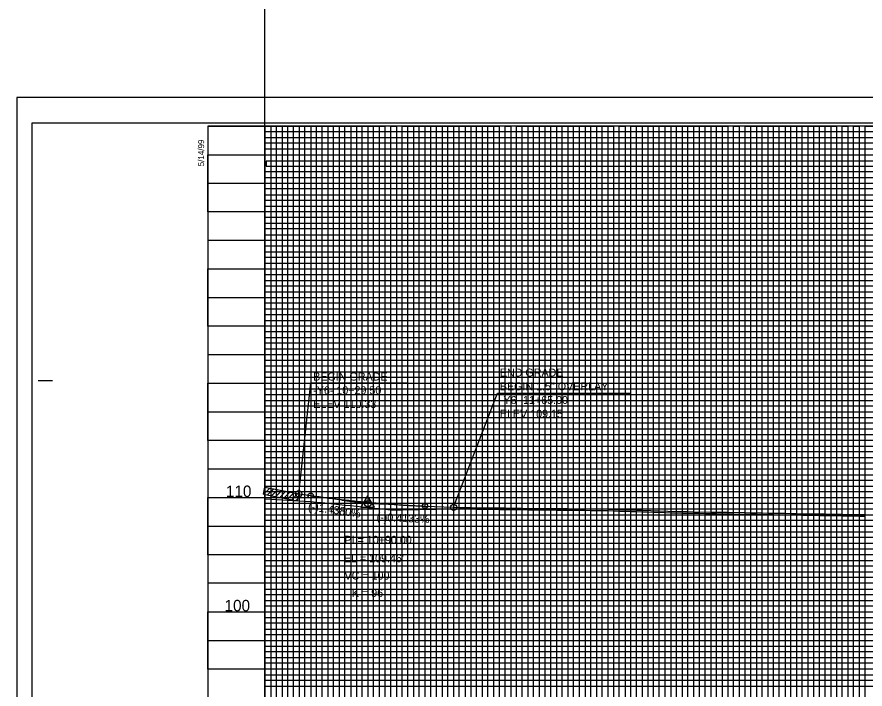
# Model space of a CAD drawing. Extents: x 2345490 to 2445302, y 465165 to 573888.
# Drawn here: x 2381550 to 2382292, y 549508 to 550096 of the extents above; entities that cross this region are included whole.
import ezdxf

# ---------------------------------------------------------------- set-up
doc = ezdxf.new("R2010")
doc.units = 0
for name, color, linetype in [('Old_Level_1', 7, 'Continuous'), ('Old_Level_18', 7, 'Continuous'), ('Old_Level_2', 7, 'Continuous'), ('Old_Level_41', 7, 'Continuous'), ('Old_Level_42', 7, 'Continuous'), ('Old_Level_43', 7, 'Continuous'), ('Old_Level_50', 7, 'Continuous'), ('Old_Level_51', 7, 'Continuous'), ('Old_Level_62', 7, 'Continuous'), ('Old_Level_63', 7, 'Continuous')]:
    doc.layers.add(name, color=color, linetype=linetype)

msp = doc.modelspace()

# ---------------------------------------------------------------- linework, layer by layer
at = {"layer": 'Old_Level_1'}
for points in [[(2381766.79895, 549674.22275), (2381771.79895, 549673.957), (2381776.79895, 549673.691), (2381781.79895, 549673.42525), (2381786.79895, 549673.14175), (2381791.79895, 549672.84075), (2381796.79895, 549672.53975), (2381801.79895, 549672.23875), (2381806.79895, 549671.93775), (2381811.79895, 549671.418), (2381816.79895, 549670.92675), (2381821.79895, 549670.40925), (2381826.79895, 549669.89175), (2381831.79895, 549669.3745), (2381836.79895, 549668.857), (2381841.79895, 549668.378), (2381846.79895, 549667.7705), (2381851.79895, 549667.25725), (2381856.79895, 549666.74425), (2381861.79895, 549666.231), (2381866.79895, 549665.718), (2381871.79895, 549665.16), (2381876.79895, 549664.64975), (2381881.79895, 549664.60125), (2381886.79895, 549664.707), (2381891.79895, 549664.813), (2381896.79895, 549664.919), (2381901.79895, 549665.025), (2381906.79895, 549665.09175), (2381911.79895, 549665.17575), (2381916.79895, 549665.28425), (2381921.79895, 549665.39275), (2381926.79895, 549665.50125), (2381931.79895, 549665.5895), (2381936.79895, 549665.52075), (2381941.79895, 549665.44975), (2381946.79895, 549665.379), (2381951.79895, 549665.308), (2381956.79895, 549665.237), (2381961.79895, 549665.20075), (2381966.79895, 549665.12925), (2381971.79895, 549665.058), (2381976.79895, 549664.9865), (2381981.79895, 549664.915), (2381986.79895, 549664.84375), (2381991.79895, 549664.798), (2381996.79895, 549664.72625), (2382001.79895, 549664.6545), (2382006.79895, 549664.606), (2382011.79895, 549664.55925), (2382016.79895, 549664.51225), (2382021.79895, 549664.4655), (2382026.79895, 549664.4185), (2382031.79895, 549664.36625), (2382036.79895, 549664.315), (2382041.79895, 549664.26825), (2382046.79895, 549664.2215), (2382051.79895, 549664.17475), (2382056.79895, 549664.128), (2382061.79895, 549664.07525), (2382066.79895, 549663.93475), (2382071.79895, 549663.7725), (2382076.79895, 549663.6105), (2382081.79895, 549663.44825), (2382086.79895, 549663.28625), (2382091.79895, 549663.124), (2382096.79895, 549662.96925), (2382101.79895, 549662.807), (2382106.79895, 549662.64475), (2382111.79895, 549662.4825), (2382116.79895, 549662.32025), (2382121.79895, 549662.158), (2382126.79895, 549661.99575), (2382131.79895, 549661.84925), (2382136.79895, 549661.762), (2382141.79895, 549661.675), (2382146.79895, 549661.58775), (2382151.79895, 549661.5005), (2382156.79895, 549661.41325), (2382161.79895, 549661.34), (2382166.79895, 549661.25225), (2382171.79895, 549661.16475), (2382176.79895, 549661.07725), (2382181.79895, 549660.98975), (2382186.79895, 549660.902), (2382191.79895, 549660.82825), (2382196.79895, 549660.74025), (2382201.79895, 549660.65475), (2382206.79895, 549660.5715), (2382211.79895, 549660.48825), (2382216.79895, 549660.405), (2382221.79895, 549660.3215), (2382226.79895, 549660.23825), (2382231.79895, 549660.153), (2382236.79895, 549660.07), (2382241.79895, 549659.987), (2382246.79895, 549659.904), (2382251.79895, 549659.821), (2382256.79895, 549659.73425), (2382261.79895, 549659.649), (2382266.79895, 549659.5635)], [(2382266.79895, 549659.5635), (2382271.79895, 549659.47825), (2382276.79895, 549659.393), (2382281.79895, 549659.3075), (2382286.79895, 549659.22225), (2382291.79895, 549659.1365)]]:
    msp.add_lwpolyline(points, dxfattribs=at)
at = {"layer": 'Old_Level_18'}
msp.add_lwpolyline([(2383216.79875, 550000.3665), (2381716.79875, 550000.3665), (2381716.79875, 548950.3665), (2383216.79875, 548950.3665)], close=True, dxfattribs=at)
at = {"layer": 'Old_Level_2'}
for p, q in [((2381796.299, 549678.66625), (2381806.9045, 549775.70624)), ((2381806.9045, 549775.70624), (2381892.16851, 549775.70624)), ((2381931.79925, 549666.8895), (2381970.21227, 549766.80499)), ((2381970.21227, 549766.80499), (2382087.02181, 549766.80499)), ((2381765.56275, 549678.3845), (2381766.799, 549684.56625)), ((2381765.56275, 549678.3845), (2381770.92025, 549683.742)), ((2381766.62325, 549683.68775), (2381767.38475, 549684.449)), ((2381766.799, 549684.56625), (2381796.299, 549678.66625)), ((2381769.09825, 549677.6775), (2381774.45575, 549683.035)), ((2381772.63375, 549676.97025), (2381777.99125, 549682.32775)), ((2381776.16925, 549676.26325), (2381781.52675, 549681.62075)), ((2381765.56275, 549678.3845), (2381795.06275, 549672.4845)), ((2381765.56275, 549678.3845), (2381765.56275, 549678.3845)), ((2381779.705, 549675.556), (2381785.0625, 549680.9135)), ((2381783.2405, 549674.849), (2381788.598, 549680.2065)), ((2381786.776, 549674.14175), (2381792.1335, 549679.49925)), ((2381790.3115, 549673.43475), (2381795.669, 549678.79225)), ((2381793.847, 549672.72775), (2381795.4275, 549674.308)), ((2381796.299, 549678.66625), (2381795.06275, 549672.4845)), ((2381796.299, 549678.66625), (2381806.799, 549677.1565)), ((2381834.04575, 549673.23825), (2381854.077, 549670.3575)), ((2381882.582, 549668.9005), (2381859.54675, 549669.8525)), ((2381906.799, 549667.89975), (2381931.799, 549666.8665))]:
    msp.add_line(p, q, dxfattribs=at)
msp.add_lwpolyline([(2381850.74175, 549666.846), (2381862.48425, 549666.846), (2381856.61325, 549676.97175)], close=True, dxfattribs=at)
for points in [[(2381931.79932, 549666.88962), (2381936.81712, 549666.82062), (2381941.81738, 549666.74962), (2381946.81738, 549666.67887), (2381956.81289, 549666.53693), (2381961.81296, 549666.50068), (2381966.81751, 549666.42912), (2381971.81751, 549666.35787), (2381976.81752, 549666.28637), (2381986.81418, 549666.14367), (2381991.81422, 549666.09791), (2382001.81458, 549665.95441), (2382006.81133, 549665.90594), (2382011.81114, 549665.85919), (2382016.81114, 549665.81219), (2382021.81114, 549665.76544), (2382026.81185, 549665.71844), (2382031.8124, 549665.66618), (2382036.81169, 549665.61494), (2382056.81188, 549665.42794), (2382061.82407, 549665.37506), (2382066.83829, 549665.23416), (2382071.84108, 549665.07182), (2382076.84108, 549664.90982), (2382081.84108, 549664.74757), (2382086.84108, 549664.58557), (2382091.84014, 549664.42335), (2382096.84014, 549664.2686), (2382126.83907, 549663.29513), (2382131.82933, 549663.14892), (2382136.8216, 549663.0618), (2382141.8216, 549662.9748), (2382156.81981, 549662.71308), (2382161.81988, 549662.63983), (2382166.82173, 549662.55205), (2382171.82171, 549662.46455), (2382186.81992, 549662.20183), (2382191.81997, 549662.12808), (2382196.8215, 549662.04005), (2382201.82088, 549661.95456), (2382206.8206, 549661.87132), (2382221.8206, 549661.62132), (2382226.82085, 549661.53807), (2382231.82082, 549661.45282), (2382251.82101, 549661.12081), (2382256.82131, 549661.03406), (2382261.82114, 549660.94881), (2382266.82118, 549660.86331)], [(2382266.82111, 549660.86331), (2382271.82113, 549660.77806), (2382281.82113, 549660.60731), (2382286.82118, 549660.52206), (2382291.82144, 549660.43631)]]:
    msp.add_lwpolyline(points, dxfattribs=at)
for centre, radius in [((2381796.299, 549678.66625), 2.75), ((2381806.799, 549677.1565), 2.25), ((2381856.799, 549669.96625), 2.75), ((2381906.799, 549667.89975), 2.25), ((2381931.799, 549666.8665), 2.75)]:
    msp.add_circle(centre, radius, dxfattribs=at)
msp.add_spline([(2381806.799, 549677.1565), (2381808.799, 549676.871), (2381810.799, 549676.5895), (2381812.799, 549676.312), (2381814.799, 549676.03875), (2381816.799, 549675.76975), (2381818.799, 549675.5045), (2381820.799, 549675.24375), (2381822.799, 549674.98675), (2381824.799, 549674.734), (2381826.799, 549674.48525), (2381828.799, 549674.24075), (2381830.799, 549674.00025), (2381832.799, 549673.764), (2381834.799, 549673.53175), (2381836.799, 549673.3035), (2381838.799, 549673.0795), (2381840.799, 549672.8595), (2381842.799, 549672.6435), (2381844.799, 549672.43175), (2381846.799, 549672.22425), (2381848.799, 549672.0205), (2381850.799, 549671.821), (2381852.799, 549671.62575), (2381854.799, 549671.4345), (2381856.799, 549671.24725), (2381858.799, 549671.06425), (2381860.799, 549670.88525), (2381862.799, 549670.71025), (2381864.799, 549670.5395), (2381866.799, 549670.37275), (2381868.799, 549670.21025), (2381870.799, 549670.05175), (2381872.799, 549669.89725), (2381874.799, 549669.747), (2381876.799, 549669.60075), (2381878.799, 549669.45875), (2381880.799, 549669.32075), (2381882.799, 549669.18675), (2381884.799, 549669.057), (2381886.799, 549668.93125), (2381888.799, 549668.80975), (2381890.799, 549668.69225), (2381892.799, 549668.57875), (2381894.799, 549668.4695), (2381896.799, 549668.36425), (2381898.799, 549668.26325), (2381900.799, 549668.16625), (2381902.799, 549668.07325), (2381904.799, 549667.9845), (2381906.799, 549667.89975)], degree=3, dxfattribs=at)
at = {"layer": 'Old_Level_41'}
msp.add_line((2381568.29875, 549777.8665), (2381580.79875, 549777.8665), dxfattribs=at)
for points in [[(2381716.79875, 550000.3665), (2381766.79875, 550000.3665), (2381766.79875, 548975.3665), (2381816.79875, 548975.3665), (2381816.79875, 550000.3665), (2381866.79875, 550000.3665), (2381866.79875, 548975.3665), (2381916.79875, 548975.3665), (2381916.79875, 550000.3665), (2381966.79875, 550000.3665), (2381966.79875, 548975.3665), (2382016.79875, 548975.3665), (2382016.79875, 550000.3665), (2382066.79875, 550000.3665), (2382066.79875, 548975.3665), (2382116.79875, 548975.3665), (2382116.79875, 550000.3665), (2382166.79875, 550000.3665), (2382166.79875, 548975.3665), (2382216.79875, 548975.3665), (2382216.79875, 550000.3665), (2382266.79875, 550000.3665), (2382266.79875, 548975.3665), (2382316.79875, 548975.3665)], [(2381791.79875, 548975.3665), (2381791.79875, 550000.3665), (2381841.79875, 550000.3665), (2381841.79875, 548975.3665), (2381891.79875, 548975.3665), (2381891.79875, 550000.3665), (2381941.79875, 550000.3665), (2381941.79875, 548975.3665), (2381991.79875, 548975.3665), (2381991.79875, 550000.3665), (2382041.79875, 550000.3665), (2382041.79875, 548975.3665), (2382091.79875, 548975.3665), (2382091.79875, 550000.3665), (2382141.79875, 550000.3665), (2382141.79875, 548975.3665), (2382191.79875, 548975.3665), (2382191.79875, 550000.3665), (2382241.79875, 550000.3665), (2382241.79875, 548975.3665), (2382291.79875, 548975.3665), (2382291.79875, 550000.3665), (2382341.79875, 550000.3665)], [(2381716.79875, 549950.3665), (2383016.74875, 549950.3665)], [(2383016.74875, 549900.3665), (2381716.79875, 549900.3665), (2381716.79875, 549850.3165), (2383216.79875, 549850.3165)], [(2383216.79875, 549825.3665), (2381716.79875, 549825.3665), (2381716.79875, 549875.3665), (2383016.74875, 549875.3665)], [(2383216.79875, 549800.3665), (2381716.79875, 549800.3665), (2381716.79875, 549750.3665), (2383216.79875, 549750.3665)], [(2383216.79875, 549725.3665), (2381716.79875, 549725.3665), (2381716.79875, 549775.3665), (2383216.79875, 549775.3665)], [(2383216.79875, 549700.3665), (2381716.79875, 549700.3665), (2381716.79875, 549650.3665), (2383216.79875, 549650.3665)], [(2383216.79875, 549600.3665), (2381716.79875, 549600.3665), (2381716.79875, 549550.3665), (2383216.79875, 549550.3665)]]:
    msp.add_lwpolyline(points, dxfattribs=at)
at = {"layer": 'Old_Level_42'}
for points in [[(2383016.74875, 549925.3665), (2381716.89875, 549925.3665), (2381716.89875, 549975.3165), (2383016.74875, 549975.3165)], [(2383216.79875, 549625.3665), (2381716.79875, 549625.3665), (2381716.79875, 549675.3665), (2383216.79875, 549675.3665)], [(2383216.79875, 549525.3665), (2381716.79875, 549525.3665), (2381716.79875, 549575.3665), (2383216.79875, 549575.3665)]]:
    msp.add_lwpolyline(points, dxfattribs=at)
at = {"layer": 'Old_Level_43'}
for p, q in [((2383166.79875, 549820.3665), (2381766.79875, 549820.3665)), ((2381766.79875, 549820.3665), (2381766.79875, 549815.3665)), ((2381766.79875, 549815.3665), (2383166.79875, 549815.3665)), ((2383166.79875, 549795.3665), (2381766.79875, 549795.3665))]:
    msp.add_line(p, q, dxfattribs=at)
for points in [[(2381771.79875, 550000.3665), (2381776.79875, 550000.3665), (2381781.79875, 550000.3665), (2381786.79875, 550000.3665), (2381796.79875, 550000.3665), (2381763.74875, 550000.3665), (2381768.74875, 550000.3665), (2381726.79875, 550000.3665), (2381731.79875, 550000.3665), (2381736.79875, 550000.3665), (2381746.79875, 550000.3665), (2381751.79875, 550000.3665), (2381756.79875, 550000.3665), (2381761.79875, 550000.3665), (2381771.79875, 550000.3665), (2381771.79875, 548975.3665)], [(2381776.79875, 548975.3665), (2381776.79875, 550000.3665), (2381781.79875, 550000.3665), (2381781.79875, 548975.3665)], [(2381786.79875, 548975.3665), (2381786.79875, 550000.3665), (2381796.79875, 550000.3665), (2381796.79875, 548975.3665)], [(2381801.79875, 548975.3665), (2381801.79875, 550000.3665), (2381806.79875, 550000.3665), (2381806.79875, 548975.3665)], [(2381811.79875, 548975.3665), (2381811.79875, 550000.3665), (2381821.79875, 550000.3665), (2381821.79875, 548975.3665)], [(2381826.79875, 548975.3665), (2381826.79875, 550000.3665), (2381831.79875, 550000.3665), (2381831.79875, 548975.3665)], [(2381836.79875, 548975.3665), (2381836.79875, 550000.3665), (2381846.79875, 550000.3665), (2381846.79875, 548975.3665)], [(2381851.79875, 548975.3665), (2381851.79875, 550000.3665), (2381856.79875, 550000.3665), (2381856.79875, 548975.3665)], [(2381861.79875, 548975.3665), (2381861.79875, 550000.3665), (2381871.79875, 550000.3665), (2381871.79875, 548975.3665)], [(2381876.79875, 548975.3665), (2381876.79875, 550000.3665), (2381881.79875, 550000.3665), (2381881.79875, 548975.3665)], [(2381886.79875, 548975.3665), (2381886.79875, 550000.3665), (2381896.79875, 550000.3665), (2381896.79875, 548975.3665)], [(2381901.79875, 548975.3665), (2381901.79875, 550000.3665), (2381906.79875, 550000.3665), (2381906.79875, 548975.3665)], [(2381911.79875, 548975.3665), (2381911.79875, 550000.3665), (2381921.79875, 550000.3665), (2381921.79875, 548975.3665)], [(2381926.79875, 548975.3665), (2381926.79875, 550000.3665), (2381931.79875, 550000.3665), (2381931.79875, 548975.3665)], [(2381936.79875, 548975.3665), (2381936.79875, 550000.3665), (2381946.79875, 550000.3665), (2381946.79875, 548975.3665)], [(2381951.79875, 548975.3665), (2381951.79875, 550000.3665), (2381956.79875, 550000.3665), (2381956.79875, 548975.3665)], [(2381961.79875, 548975.3665), (2381961.79875, 550000.3665), (2381971.79875, 550000.3665), (2381971.79875, 548975.3665)], [(2381976.79875, 548975.3665), (2381976.79875, 550000.3665), (2381976.79875, 550000.3665), (2381981.79875, 550000.3665), (2381981.79875, 548975.3665)], [(2381986.79875, 548975.3665), (2381986.79875, 550000.3665), (2381996.79875, 550000.3665), (2381996.79875, 548975.3665)], [(2382001.79875, 548975.3665), (2382001.79875, 550000.3665), (2382006.79875, 550000.3665), (2382006.79875, 548975.3665)], [(2382011.79875, 548975.3665), (2382011.79875, 550000.3665), (2382021.79875, 550000.3665), (2382021.79875, 548975.3665)], [(2382026.79875, 548975.3665), (2382026.79875, 550000.3665), (2382031.79875, 550000.3665), (2382031.79875, 548975.3665)], [(2382036.79875, 548975.3665), (2382036.79875, 550000.3665), (2382046.79875, 550000.3665), (2382046.79875, 548975.3665)], [(2382051.79875, 548975.3665), (2382051.79875, 550000.3665), (2382056.79875, 550000.3665), (2382056.79875, 548975.3665)], [(2382061.79875, 548975.3665), (2382061.79875, 550000.3665), (2382071.79875, 550000.3665), (2382071.79875, 548975.3665)], [(2382076.79875, 548975.3665), (2382076.79875, 550000.3665), (2382081.79875, 550000.3665), (2382081.79875, 548975.3665)], [(2382086.79875, 548975.3665), (2382086.79875, 550000.3665), (2382096.79875, 550000.3665), (2382096.79875, 548975.3665)], [(2382101.79875, 550000.3665), (2382101.79875, 548975.3665), (2382106.79875, 548975.3665), (2382106.79875, 550000.3665)], [(2382111.79875, 548975.3665), (2382111.79875, 550000.3665), (2382121.79875, 550000.3665), (2382121.79875, 548975.3665)], [(2382126.79875, 548975.3665), (2382126.79875, 550000.3665), (2382131.79875, 550000.3665), (2382131.79875, 548975.3665)], [(2382136.79875, 548975.3665), (2382136.79875, 550000.3665), (2382146.79875, 550000.3665), (2382146.79875, 548975.3665)], [(2382151.79875, 548975.3665), (2382151.79875, 550000.3665), (2382156.79875, 550000.3665), (2382156.79875, 548975.3665)], [(2382161.79875, 548975.3665), (2382161.79875, 550000.3665), (2382171.79875, 550000.3665), (2382171.79875, 548975.3665)], [(2382176.79875, 548975.3665), (2382176.79875, 550000.3665), (2382181.79875, 550000.3665), (2382181.79875, 548975.3665)], [(2382186.79875, 548975.3665), (2382186.79875, 550000.3665), (2382196.79875, 550000.3665), (2382196.79875, 548975.3665)], [(2382201.79875, 548975.3665), (2382201.79875, 550000.3665), (2382206.79875, 550000.3665), (2382206.79875, 548975.3665)], [(2382211.79875, 548975.3665), (2382211.79875, 550000.3665), (2382221.79875, 550000.3665), (2382221.79875, 548975.3665)], [(2382226.79875, 548975.3665), (2382226.79875, 550000.3665), (2382231.79875, 550000.3665), (2382231.79875, 548975.3665)], [(2382236.79875, 548975.3665), (2382236.79875, 550000.3665), (2382246.79875, 550000.3665), (2382246.79875, 548975.3665)], [(2382251.79875, 550000.3665), (2382251.79875, 548975.3665), (2382256.79875, 548975.3665), (2382256.79875, 550000.3665), (2382261.79875, 550000.3665), (2382261.79875, 548975.3665), (2382271.79875, 548975.3665), (2382271.79875, 550000.3665), (2382276.79875, 550000.3665), (2382276.79875, 548975.3665), (2382281.79875, 548975.3665), (2382281.79875, 550000.3665), (2382286.79875, 550000.3665), (2382286.79875, 548975.3665)], [(2383016.74875, 549995.3665), (2381766.79875, 549995.3665), (2381766.79875, 549990.3665), (2383016.74875, 549990.3665)], [(2382101.79875, 549999.7665), (2382101.79875, 548975.3665), (2382106.79875, 548975.3665), (2382106.79875, 549999.7665)], [(2383016.74875, 549985.3665), (2381766.79875, 549985.3665), (2381766.79875, 549980.3665), (2383016.74875, 549980.3665)], [(2383016.74875, 549969.6165), (2381767.79875, 549969.6165), (2381767.79875, 549965.3665), (2383016.74875, 549965.3665)], [(2383016.74875, 549960.3665), (2381766.79875, 549960.3665), (2381766.79875, 549955.3665), (2383016.74875, 549955.3665)], [(2383016.74875, 549945.3665), (2381766.79875, 549945.3665), (2381766.79875, 549940.3665), (2383016.74875, 549940.3665)], [(2383016.74875, 549935.3665), (2381766.79875, 549935.3665), (2381766.79875, 549930.3665), (2383016.74875, 549930.3665)], [(2383016.74875, 549920.3665), (2381766.79875, 549920.3665), (2381766.79875, 549915.3665), (2383016.74875, 549915.3665)], [(2383016.74875, 549910.3665), (2381766.79875, 549910.3665), (2381766.79875, 549905.3665), (2383016.74875, 549905.3665)], [(2383016.74875, 549895.3665), (2381766.79875, 549895.3665), (2381766.79875, 549890.3665), (2383016.74875, 549890.3665)], [(2383016.74875, 549885.3665), (2381766.79875, 549885.3665), (2381766.79875, 549880.3665), (2383016.74875, 549880.3665)], [(2383016.74875, 549870.3665), (2381766.79875, 549870.3665), (2381766.79875, 549865.3665), (2383016.74875, 549865.3665)], [(2383166.79875, 549860.3665), (2381766.79875, 549860.3665), (2381766.79875, 549860.3665), (2381766.79875, 549840.3665), (2383166.79875, 549840.3665)], [(2381766.79875, 549855.3665), (2383166.79875, 549855.3665)], [(2383166.79875, 549845.3665), (2381766.79875, 549845.3665)], [(2383166.79875, 549835.3665), (2381766.79875, 549835.3665), (2381766.79875, 549830.3665), (2383166.79875, 549830.3665)], [(2383166.79875, 549810.3665), (2381766.79875, 549810.3665), (2381766.79875, 549805.3665), (2383166.79875, 549805.3665)], [(2383166.79875, 549790.3665), (2381766.79875, 549790.3665), (2381766.79875, 549785.3665), (2383166.79875, 549785.3665)], [(2383166.79875, 549780.3665), (2381766.79875, 549780.3665)], [(2381766.79875, 549770.3665), (2383166.79875, 549770.3665)], [(2383166.79875, 549765.3665), (2381766.79875, 549765.3665), (2381766.79875, 549760.3665), (2383166.79875, 549760.3665)], [(2383166.79875, 549755.3665), (2381766.79875, 549755.3665), (2381766.79875, 549745.3665), (2383166.79875, 549745.3665)], [(2383166.79875, 549740.3665), (2381766.79875, 549740.3665), (2381766.79875, 549735.3665), (2383166.79875, 549735.3665)], [(2383166.79875, 549730.3665), (2381766.79875, 549730.3665), (2381766.79875, 549720.3665), (2383166.79875, 549720.3665)], [(2383166.79875, 549715.3665), (2381766.79875, 549715.3665), (2381766.79875, 549710.3665), (2383166.79875, 549710.3665)], [(2383166.79875, 549705.3665), (2381766.79875, 549705.3665), (2381766.79875, 549695.3665), (2383166.79875, 549695.3665)], [(2383166.79875, 549690.3665), (2381766.79875, 549690.3665), (2381766.79875, 549685.3665), (2383166.79875, 549685.3665)], [(2383166.79875, 549680.3665), (2381766.79875, 549680.3665), (2381766.79875, 549670.3665), (2383166.79875, 549670.3665)], [(2383166.79875, 549665.3665), (2381766.79875, 549665.3665), (2381766.79875, 549660.3665), (2383166.79875, 549660.3665)], [(2383166.79875, 549655.3665), (2381766.79875, 549655.3665), (2381766.79875, 549645.3665), (2383166.79875, 549645.3665)], [(2383166.79875, 549640.3665), (2381766.79875, 549640.3665), (2381766.79875, 549635.3665), (2383166.79875, 549635.3665)], [(2383166.79875, 549630.3665), (2381766.79875, 549630.3665), (2381766.79875, 549620.3665), (2383166.79875, 549620.3665)], [(2383166.79875, 549615.3665), (2381766.79875, 549615.3665), (2381766.79875, 549610.3665), (2383166.79875, 549610.3665)], [(2383166.79875, 549605.3665), (2381766.79875, 549605.3665), (2381766.79875, 549595.3665), (2383166.79875, 549595.3665)], [(2383166.79875, 549590.3665), (2381766.79875, 549590.3665), (2381766.79875, 549585.3665), (2383166.79875, 549585.3665)], [(2383166.79875, 549580.3665), (2381766.79875, 549580.3665), (2381766.79875, 549570.3665), (2383166.79875, 549570.3665)], [(2383166.79875, 549565.3665), (2381766.79875, 549565.3665), (2381766.79875, 549560.3665), (2383166.79875, 549560.3665)], [(2383166.79875, 549555.3665), (2381766.79875, 549555.3665), (2381766.79875, 549545.3665), (2383166.79875, 549545.3665)], [(2383166.79875, 549540.3665), (2381766.79875, 549540.3665), (2381766.79875, 549535.3665), (2383166.79875, 549535.3665)], [(2383166.79875, 549530.3665), (2381766.79875, 549530.3665), (2381766.79875, 549520.3665), (2383166.79875, 549520.3665)], [(2383166.79875, 549515.3665), (2381766.79875, 549515.3665), (2381766.79875, 549510.3665), (2383166.79875, 549510.3665)]]:
    msp.add_lwpolyline(points, dxfattribs=at)
at = {"layer": 'Old_Level_50'}
msp.add_lwpolyline([(2383229.29875, 550002.9165), (2381562.79875, 550002.9165), (2381562.79875, 548947.8165), (2383229.29875, 548947.8165)], close=True, dxfattribs=at)
at = {"layer": 'Old_Level_51'}
msp.add_lwpolyline([(2383233.79875, 550025.3665), (2381549.79875, 550025.3665), (2381549.79875, 548925.3665), (2383233.79875, 548925.3665)], close=True, dxfattribs=at)
at = {"layer": 'Old_Level_63'}
msp.add_line((2381766.79875, 548975.3665), (2381766.79875, 551475.3665), dxfattribs=at)

# ---------------------------------------------------------------- texts
at = {"layer": 'Old_Level_2'}
for s, height, p in [('END GRADE', 7.000001, (2381972.295, 549781.22775)), ('BEGIN GRADE', 7.0000005, (2381808.98675, 549777.7375)), ('-Y6- 10+29.50', 7.0000005, (2381808.98675, 549765.73725)), ('BEGIN 1.5" OVERLAY', 7.0000005, (2381972.295, 549769.2275)), ('-Y6- 11+65.00', 7.0000005, (2381972.295, 549757.2275)), ('ELEV 110.33', 7.0000005, (2381808.98675, 549753.73725)), ('ELEV 109.15', 7.0000005, (2381972.295, 549745.2275)), ('PI = 10+90.00', 7.0000005, (2381836.36925, 549634.91675)), ("EL = 109.46'", 7.0000005, (2381835.78625, 549618.77525)), ("VC = 100'", 7.000001, (2381836.4015, 549603.61975)), ('K = 96', 7.000001, (2381842.81225, 549588.43175))]:
    msp.add_text(s, height=height, dxfattribs=at).set_placement(p)
for s, rotation, p in [('(-)1.4380%', 351.81686944, (2381804.12975, 549664.39075)), ('(-)0.4133%', 357.63312222, (2381864.353, 549654.9355))]:
    msp.add_text(s, height=7.000001, rotation=rotation, dxfattribs=at).set_placement(p)
at = {"layer": 'Old_Level_41'}
msp.add_text('5/14/99', height=5.25, rotation=90, dxfattribs=at).set_placement((2381713.54875, 549965.1665))
at = {"layer": 'Old_Level_62'}
for s, p in [('110', (2381732.62475, 549675.8665)), ('100', (2381731.428, 549575.8665))]:
    msp.add_text(s, height=10.000001, dxfattribs=at).set_placement(p)

doc.saveas('drawing.dxf')
